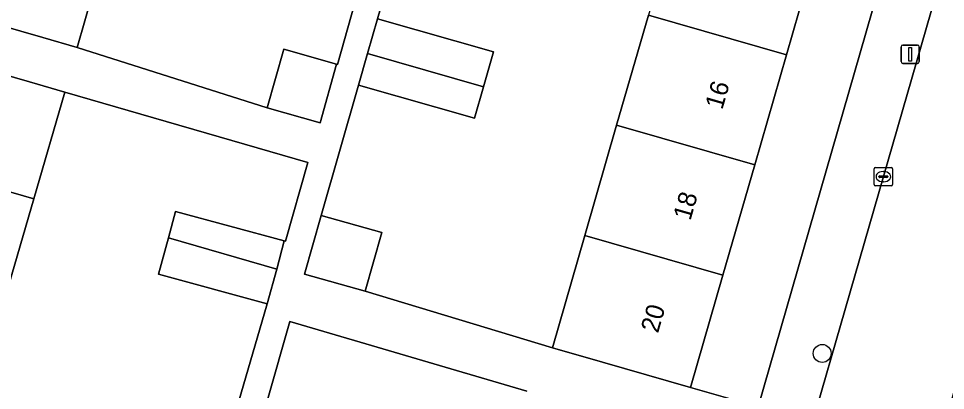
# Model space of a CAD drawing. Extents: x 159817 to 160765, y 380688 to 381638.
# Drawn here: x 160389.1 to 160439.6, y 381253.6 to 381273.9 of the extents above; entities that cross this region are included whole.
import ezdxf

# ---------------------------------------------------------------- set-up
doc = ezdxf.new("R2010")
doc.units = 0
for name, color, linetype in [('IMGEO_Boom', 7, 'Continuous'), ('IMGEO_Erf', 7, 'Continuous'), ('IMGEO_Kolk', 7, 'Continuous'), ('IMGEO_Lichtmast', 7, 'Continuous'), ('IMGEO_Pand', 7, 'Continuous'), ('IMGEO_Pand_nummerreeks', 7, 'Continuous'), ('IMGEO_Rijbaan_lokaal_open', 7, 'Continuous'), ('IMGEO_Voetpad_open', 7, 'Continuous')]:
    doc.layers.add(name, color=color, linetype=linetype)

msp = doc.modelspace()

# ---------------------------------------------------------------- linework, layer by layer
at = {"layer": 'IMGEO_Boom'}
msp.add_circle((160432.884, 381255.662), 0.489, dxfattribs=at)
at = {"layer": 'IMGEO_Erf'}
for points in [[(160432.661, 381277.971), (160430.932, 381271.958), (160429.203, 381265.943), (160427.474, 381259.929), (160425.711, 381253.798), (160429.386, 381252.74), (160441.164, 381293.666)], [(160411.073, 381282.31), (160408.635, 381273.916), (160414.962, 381272.108), (160414.416, 381270.199), (160413.928, 381268.49), (160407.601, 381270.298), (160405.573, 381263.192), (160408.88, 381262.257), (160407.976, 381259.059), (160418.187, 381255.961), (160419.95, 381262.094), (160421.679, 381268.108), (160423.408, 381274.122)], [(160393.951, 381278.18), (160392.28, 381272.357), (160402.634, 381269.061), (160403.538, 381272.259), (160406.415, 381271.447), (160406.464, 381271.433), (160408.359, 381278.153)], [(160379.964, 381229.768), (160390.293, 381226.171), (160393.6, 381225.236), (160394.504, 381228.435), (160394.227, 381228.513), (160396.204, 381235.515), (160397.138, 381238.94), (160399.341, 381246.963), (160393.411, 381248.574), (160393.952, 381250.567), (160394.341, 381251.999), (160400.27, 381250.388), (160400.311, 381250.377), (160402.631, 381258.37), (160396.702, 381259.981), (160397.244, 381261.975), (160397.633, 381263.407), (160403.563, 381261.796), (160403.628, 381261.778), (160404.841, 381266.079), (160391.592, 381269.917), (160389.907, 381264.1), (160388.256, 381258.398)], [(160416.777, 381253.599), (160403.867, 381257.403), (160402.649, 381253.137)]]:
    msp.add_lwpolyline(points, dxfattribs=at)
at = {"layer": 'IMGEO_Kolk'}
for p, q in [((160435.718, 381264.881), (160435.718, 381265.733)), ((160435.793, 381265.807), (160436.645, 381265.807)), ((160436.206, 381265.587), (160436.231, 381265.587)), ((160436.719, 381265.733), (160436.719, 381264.881)), ((160435.977, 381265.301), (160435.977, 381265.313)), ((160436.415, 381265.264), (160436.017, 381265.264)), ((160436.02, 381265.35), (160436.418, 381265.35)), ((160436.229, 381265.027), (160436.204, 381265.027)), ((160436.461, 381265.313), (160436.461, 381265.301)), ((160436.645, 381264.807), (160435.793, 381264.807))]:
    msp.add_line(p, q, dxfattribs=at)
for points in [[(160435.718, 381264.881), (160435.718, 381265.733)], [(160435.793, 381265.807), (160436.645, 381265.807)], [(160436.719, 381265.733), (160436.719, 381264.881)], [(160436.645, 381264.807), (160435.793, 381264.807)]]:
    msp.add_lwpolyline(points, dxfattribs=at)
for centre, radius, start, end in [((160435.795, 381265.731), 0.0765, 91.552, 178.448), ((160435.795, 381265.731), 0.0765, 91.552, 178.448), ((160436.643, 381265.731), 0.0765, 1.552, 88.448), ((160436.643, 381265.731), 0.0765, 1.552, 88.448), ((160436.017, 381265.31), 0.0403, 85.8775, 175.7526), ((160436.014, 381265.3), 0.0366, 178.938, 274.7102), ((160436.418, 381265.307), 0.043, 264.8664, 352.4533), ((160436.422, 381265.312), 0.0386, 1.7309, 96.639), ((160435.795, 381264.883), 0.0765, 181.552, 268.448), ((160435.795, 381264.883), 0.0765, 181.552, 268.448), ((160436.643, 381264.883), 0.0765, 271.552, 358.448), ((160436.643, 381264.883), 0.0765, 271.552, 358.448)]:
    msp.add_arc(centre, radius, start, end, dxfattribs=at)
for centre, major_axis, ratio, start_param, end_param in [((160436.205, 381265.307), (-0.387, 0.002), 0.722429, 4.712389, 7.853982), ((160436.23, 381265.307), (-0.39, 0.002), 0.717154, 1.570796, 4.712389)]:
    msp.add_ellipse(centre, major_axis=major_axis, ratio=ratio, start_param=start_param, end_param=end_param, dxfattribs=at)
at = {"layer": 'IMGEO_Lichtmast'}
for p, q in [((160437.185, 381271.584), (160437.185, 381272.384)), ((160437.185, 381272.384), (160437.185, 381271.584)), ((160437.285, 381272.484), (160438.075, 381272.484)), ((160438.075, 381272.484), (160437.285, 381272.484)), ((160438.175, 381272.384), (160438.175, 381271.584)), ((160438.175, 381271.584), (160438.175, 381272.384)), ((160438.075, 381271.484), (160437.285, 381271.484)), ((160437.285, 381271.484), (160438.075, 381271.484))]:
    msp.add_line(p, q, dxfattribs=at)
msp.add_lwpolyline([(160437.605, 381272.359), (160437.755, 381272.359), (160437.755, 381271.609), (160437.605, 381271.609), (160437.605, 381272.359)], dxfattribs=at)
for centre, start, end in [((160437.285, 381272.384), 90, 180), ((160437.285, 381272.384), 90, 180), ((160438.075, 381272.384), 0, 90), ((160438.075, 381272.384), 360, 90), ((160437.285, 381271.584), 180, 270), ((160437.285, 381271.584), 180, 270), ((160438.075, 381271.584), 270, 0), ((160438.075, 381271.584), 270, 0)]:
    msp.add_arc(centre, 0.1, start, end, dxfattribs=at)
at = {"layer": 'IMGEO_Pand'}
for points in [[(160393.951, 381278.18), (160387.264, 381280.102), (160385.592, 381274.277), (160390.398, 381272.897), (160392.28, 381272.357)], [(160430.932, 381271.958), (160432.661, 381277.971), (160425.137, 381280.136), (160423.408, 381274.122)], [(160421.679, 381268.108), (160429.203, 381265.943), (160430.932, 381271.958), (160423.408, 381274.122)], [(160414.416, 381270.199), (160414.962, 381272.108), (160408.635, 381273.916), (160408.093, 381272.018)], [(160406.415, 381271.447), (160403.538, 381272.259), (160402.634, 381269.061), (160405.511, 381268.248)], [(160414.416, 381270.199), (160408.093, 381272.018), (160407.601, 381270.298), (160413.928, 381268.49)], [(160383.195, 381266.043), (160389.907, 381264.1), (160391.592, 381269.917), (160389.682, 381270.47), (160384.879, 381271.861)], [(160421.679, 381268.108), (160419.95, 381262.094), (160427.474, 381259.929), (160429.203, 381265.943)], [(160383.195, 381266.043), (160381.542, 381260.341), (160388.256, 381258.398), (160389.907, 381264.1)], [(160397.633, 381263.407), (160397.244, 381261.975), (160403.147, 381260.267), (160403.563, 381261.796)], [(160408.88, 381262.257), (160405.573, 381263.192), (160404.669, 381259.993), (160407.976, 381259.059)], [(160403.147, 381260.267), (160397.244, 381261.975), (160396.702, 381259.981), (160402.631, 381258.37)], [(160427.474, 381259.929), (160419.95, 381262.094), (160418.187, 381255.961), (160420.906, 381255.18), (160425.711, 381253.798)]]:
    msp.add_lwpolyline(points, close=True, dxfattribs=at)
at = {"layer": 'IMGEO_Rijbaan_lokaal_open'}
msp.add_lwpolyline([(160448.115, 381281.324), (160448.277, 381281.978), (160448.891, 381284.104), (160453.058, 381298.443), (160446.355, 381300.465), (160445.751, 381298.364), (160444.209, 381293.015), (160443.219, 381289.584), (160431.805, 381250), (160431.235, 381248.026), (160437.943, 381246.184), (160439.045, 381250), (160441.975, 381260.142), (160442.858, 381263.221), (160442.909, 381263.442)], dxfattribs=at)
at = {"layer": 'IMGEO_Voetpad_open'}
for points in [[(160441.164, 381293.666), (160429.386, 381252.74), (160428.648, 381250.177), (160428.597, 381250), (160418.254, 381214.06), (160417.557, 381211.637), (160407.24, 381175.79), (160410.006, 381174.977), (160412.919, 381184.867), (160413.672, 381187.423), (160417.03, 381198.827), (160430.481, 381245.413), (160431.235, 381248.026), (160431.805, 381250), (160443.219, 381289.584)], [(160429.386, 381252.74), (160425.711, 381253.798), (160420.906, 381255.18), (160418.187, 381255.961), (160407.976, 381259.059), (160404.669, 381259.993), (160405.573, 381263.192), (160407.601, 381270.298), (160408.093, 381272.018), (160408.635, 381273.916), (160411.073, 381282.31)], [(160408.359, 381278.153), (160406.464, 381271.433), (160406.415, 381271.447), (160405.511, 381268.248), (160402.634, 381269.061), (160392.28, 381272.357), (160390.398, 381272.897), (160385.592, 381274.277)], [(160384.879, 381271.861), (160389.682, 381270.47), (160391.592, 381269.917), (160404.841, 381266.079), (160403.628, 381261.778), (160403.563, 381261.796), (160403.147, 381260.267), (160402.631, 381258.37), (160400.311, 381250.377), (160400.27, 381250.388), (160399.855, 381248.859), (160399.341, 381246.963), (160397.138, 381238.94), (160396.204, 381235.515), (160394.227, 381228.513), (160394.504, 381228.435), (160393.6, 381225.236), (160390.293, 381226.171), (160379.964, 381229.768)], [(160402.649, 381253.137), (160403.867, 381257.403), (160416.777, 381253.599)]]:
    msp.add_lwpolyline(points, dxfattribs=at)

# ---------------------------------------------------------------- texts
at = {"layer": 'IMGEO_Pand_nummerreeks'}
for s, p in [('16', (160427.437, 381268.92)), ('18', (160425.697, 381262.87)), ('20', (160423.932, 381256.729))]:
    msp.add_text(s, height=1, rotation=73.9592, dxfattribs=at).set_placement(p)

doc.saveas('drawing.dxf')
